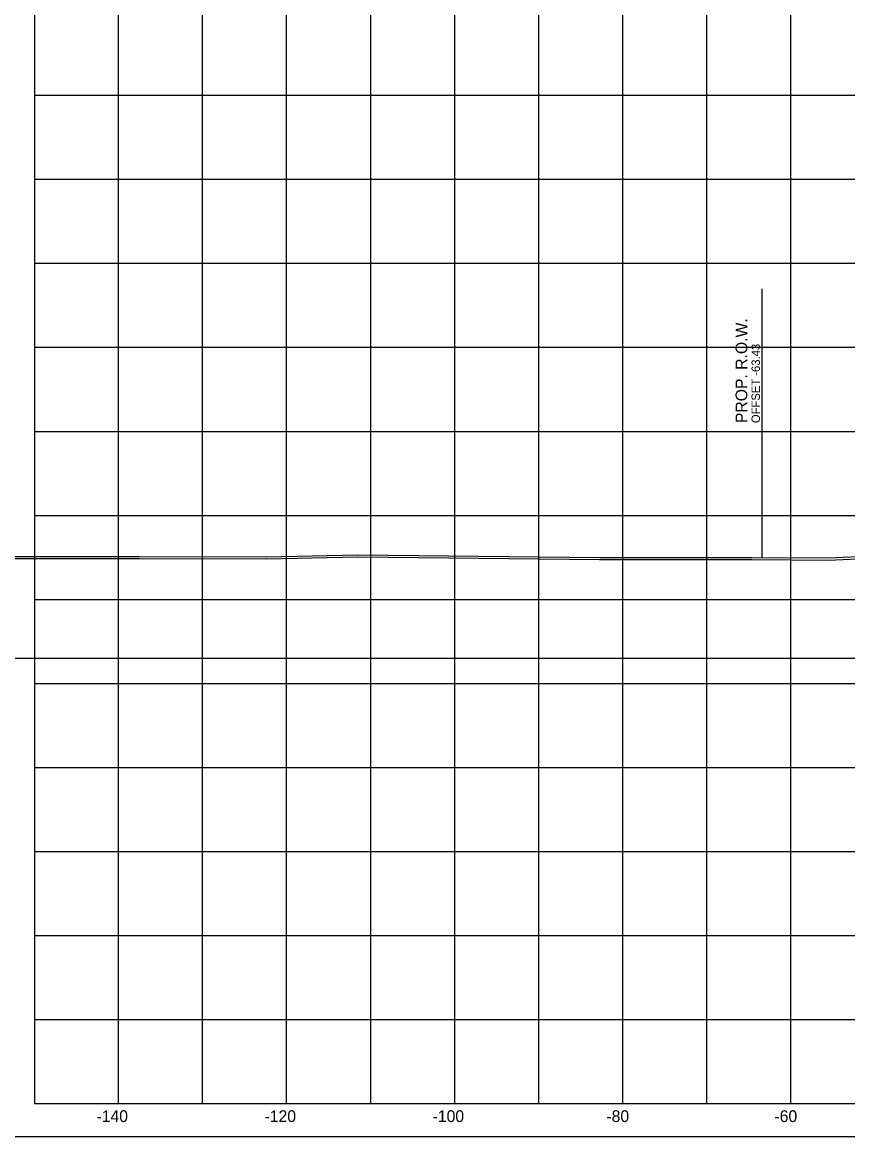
# Model space of a CAD drawing. Extents: x 1131015 to 1136271, y 133453 to 174329.
# Drawn here: x 1131189 to 1131287.2, y 161110.7 to 161243.3 of the extents above; entities that cross this region are included whole.
import ezdxf

# ---------------------------------------------------------------- set-up
doc = ezdxf.new("R2010")
doc.units = 0
for name, color, linetype in [('DESIGN - ROW - Right-of-Way and Easement Labels', 7, 'Continuous'), ('DESIGN - ROW - Right-of-Way Linework', 7, 'Continuous'), ('DESIGN - SHEET - Corner Text', 7, 'Continuous'), ('DESIGN - SHEET - Light Grid', 7, 'Continuous'), ('DESIGN - SHEET - Linework', 7, 'Continuous'), ('DESIGN - SHEET - Plot Shape', 7, 'Continuous'), ('SURVEY - GROUND - Bottom of Topsoil Layer', 7, 'Continuous'), ('SURVEY - GROUND - Top of Ground', 7, 'Continuous')]:
    doc.layers.add(name, color=color, linetype=linetype)

msp = doc.modelspace()

# ---------------------------------------------------------------- linework, layer by layer
at = {"layer": 'DESIGN - ROW - Right-of-Way Linework'}
msp.add_line((1131277.03, 161179.64), (1131277.03, 161211.64), dxfattribs=at)
at = {"layer": 'DESIGN - SHEET - Light Grid'}
msp.add_line((1131040.46, 161167.66), (1131340.46, 161167.66), dxfattribs=at)
at = {"layer": 'DESIGN - SHEET - Linework'}
for p, q in [((1131200.46, 161114.66), (1131200.46, 161324.66)), ((1131210.46, 161114.66), (1131210.46, 161324.66)), ((1131220.46, 161114.66), (1131220.46, 161324.66)), ((1131230.46, 161114.66), (1131230.46, 161324.66)), ((1131240.46, 161114.66), (1131240.46, 161324.66)), ((1131250.46, 161114.66), (1131250.46, 161324.66)), ((1131260.46, 161114.66), (1131260.46, 161324.66)), ((1131270.46, 161114.66), (1131270.46, 161324.66)), ((1131280.46, 161114.66), (1131280.46, 161324.66)), ((1131190.46, 161234.66), (1131490.46, 161234.66)), ((1131190.46, 161224.66), (1131490.46, 161224.66)), ((1131190.46, 161214.66), (1131490.46, 161214.66)), ((1131190.46, 161204.66), (1131490.46, 161204.66)), ((1131190.46, 161194.66), (1131490.46, 161194.66)), ((1131190.46, 161184.66), (1131490.46, 161184.66)), ((1131190.46, 161174.66), (1131490.46, 161174.66)), ((1131190.46, 161164.66), (1131490.46, 161164.66)), ((1131190.46, 161154.66), (1131490.46, 161154.66)), ((1131190.46, 161144.66), (1131490.46, 161144.66)), ((1131190.46, 161134.66), (1131490.46, 161134.66)), ((1131190.46, 161124.66), (1131490.46, 161124.66))]:
    msp.add_line(p, q, dxfattribs=at)
msp.add_lwpolyline([(1131190.46, 161324.66), (1131190.46, 161114.66), (1131490.46, 161114.66), (1131490.46, 161324.66)], dxfattribs=at)
at = {"layer": 'DESIGN - SHEET - Plot Shape'}
msp.add_lwpolyline([(1131170.46, 161328.6), (1131510.46, 161328.6), (1131510.46, 161110.72), (1131170.46, 161110.72)], close=True, dxfattribs=at)
at = {"layer": 'SURVEY - GROUND - Bottom of Topsoil Layer'}
for p, q in [((1131186.67, 161179.53), (1131202.92, 161179.52)), ((1131202.92, 161179.52), (1131218.03, 161179.47)), ((1131218.03, 161179.47), (1131228.92, 161179.72)), ((1131228.92, 161179.72), (1131257.68, 161179.41)), ((1131257.68, 161179.41), (1131275.83, 161179.4)), ((1131275.83, 161179.4), (1131284.93, 161179.34)), ((1131284.93, 161179.34), (1131290.84, 161179.61))]:
    msp.add_line(p, q, dxfattribs=at)
at = {"layer": 'SURVEY - GROUND - Top of Ground'}
for p, q in [((1131186.67, 161179.78), (1131202.92, 161179.77)), ((1131202.92, 161179.77), (1131218.03, 161179.72)), ((1131218.03, 161179.72), (1131228.92, 161179.97)), ((1131228.92, 161179.97), (1131257.68, 161179.66)), ((1131257.68, 161179.66), (1131275.83, 161179.65)), ((1131275.83, 161179.65), (1131284.93, 161179.59)), ((1131284.93, 161179.59), (1131290.84, 161179.86))]:
    msp.add_line(p, q, dxfattribs=at)

# ---------------------------------------------------------------- texts
at = {"layer": 'DESIGN - ROW - Right-of-Way and Easement Labels'}
for s, height, p in [('PROP. R.O.W.', 1.4, (1131275.28, 161195.64)), ('OFFSET -63.43', 1, (1131276.78, 161195.64))]:
    msp.add_text(s, height=height, rotation=90, dxfattribs=at).set_placement(p)
at = {"layer": 'DESIGN - SHEET - Corner Text'}
for s, p in [('-140', (1131197.83, 161112.46)), ('-120', (1131217.83, 161112.46)), ('-100', (1131237.83, 161112.46)), ('-80', (1131258.51, 161112.46)), ('-60', (1131278.51, 161112.46))]:
    msp.add_text(s, height=1.4, dxfattribs=at).set_placement(p)

doc.saveas('drawing.dxf')
